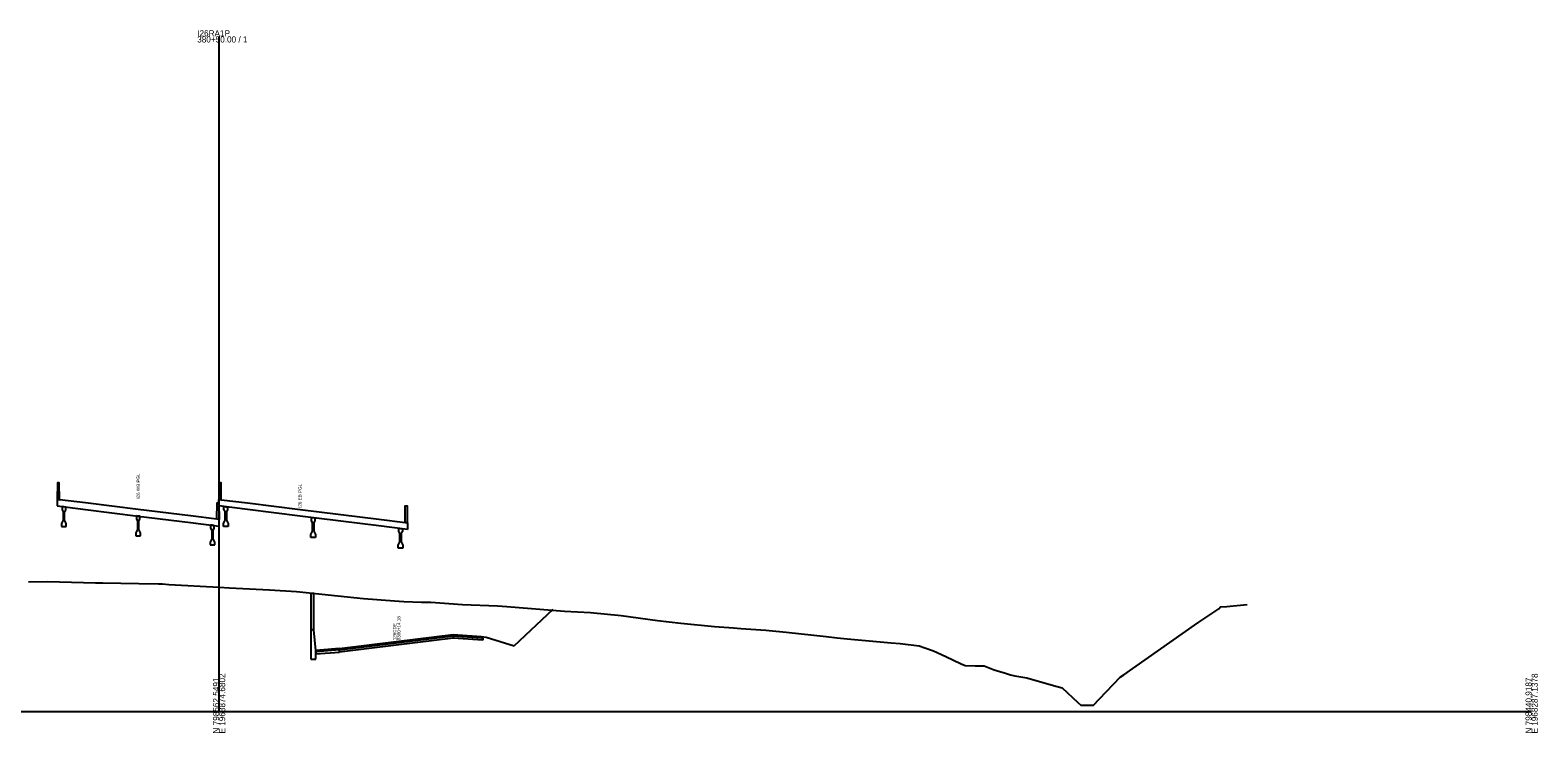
# Model space of a CAD drawing. Extents: x 1017 to 19997, y -1947 to 50737.
# Drawn here: x 14514 to 15203, y 30490 to 30812 of the extents above; entities that cross this region are included whole.
import ezdxf

# ---------------------------------------------------------------- set-up
doc = ezdxf.new("R2010")
doc.units = 0
for name, color, linetype in [('RD_GPK_XS_Cell', 7, 'Continuous'), ('RD_XS_Base', 7, 'Continuous'), ('RD_XS_ExGround', 7, 'Continuous'), ('RD_XS_Greenside', 7, 'Continuous'), ('RD_XS_MedBWall', 7, 'Continuous'), ('RD_XS_Pave', 7, 'Continuous'), ('RD_XS_PaveOvlay', 7, 'Continuous'), ('RD_XS_TieSlope', 7, 'Continuous'), ('RD_XS_TX_Notes', 7, 'Continuous')]:
    doc.layers.add(name, color=color, linetype=linetype)

msp = doc.modelspace()

# ---------------------------------------------------------------- linework, layer by layer
at = {"layer": 'RD_GPK_XS_Cell'}
for p, q in [((14600, 30500), (14600, 30808.75)), ((14000, 30500), (14600, 30500)), ((14600, 30500), (15200, 30500))]:
    msp.add_line(p, q, dxfattribs=at)
at = {"layer": 'RD_XS_Base'}
for points in [[(14706.99, 30533.61), (14680.99, 30530.42), (14654.99, 30527.24)], [(14706.99, 30534.61), (14706.99, 30533.61)], [(14706.99, 30534.61), (14719.98, 30533.71), (14720.52, 30533.67)], [(14720.52, 30532.67), (14706.99, 30533.61)], [(14720.52, 30533.67), (14720.52, 30532.67)], [(14654.99, 30528.24), (14644.16, 30527.39)], [(14644.16, 30527.39), (14644.16, 30526.39)], [(14644.16, 30526.39), (14654.99, 30527.24)], [(14654.99, 30527.24), (14654.99, 30528.24)]]:
    msp.add_lwpolyline(points, dxfattribs=at)
at = {"layer": 'RD_XS_ExGround'}
msp.add_lwpolyline([(14512.87, 30559.42), (14521.51, 30559.47), (14543.51, 30558.87), (14546.89, 30558.83), (14563.24, 30558.59), (14572.28, 30558.49), (14574.15, 30558.39), (14576.99, 30558.2), (14600, 30556.88), (14604.78, 30556.61), (14623.04, 30555.77), (14635.42, 30554.9), (14654.26, 30552.88), (14666.05, 30551.67), (14680.14, 30550.65), (14684.42, 30550.29), (14692.58, 30550.03), (14696.75, 30550), (14711.24, 30549.06), (14727.33, 30548.33), (14731.53, 30548.05), (14757.96, 30545.97), (14769.71, 30545.28), (14783.79, 30543.98), (14800.48, 30541.73), (14811, 30540.49), (14826.44, 30538.98), (14835.21, 30538.27), (14838.53, 30537.98), (14849.87, 30537.24), (14851.48, 30537.11), (14859.22, 30536.29), (14877.53, 30534.35), (14882.54, 30533.8), (14887.09, 30533.29), (14907.28, 30531.4), (14911.35, 30531.15), (14919.97, 30530.04), (14922.56, 30529.21), (14926.65, 30527.8), (14932.26, 30525.19), (14939.25, 30521.82), (14941.07, 30521.09), (14945.59, 30520.98), (14949.8, 30520.92), (14954.38, 30519.15), (14959.52, 30517.62), (14961.7, 30516.91), (14963.75, 30516.34), (14969.17, 30515.46), (14981.37, 30512.01), (14985.38, 30510.86), (14992.49, 30504.11), (14993.9, 30502.91), (14999.11, 30502.94), (14999.73, 30502.95), (15002.5, 30505.81), (15011.93, 30515.7), (15013.58, 30516.85), (15045.9, 30539.54), (15047.83, 30540.91), (15057.06, 30546.97), (15057.77, 30547.86), (15060.61, 30548.13), (15070.01, 30549.06)], dxfattribs=at)
at = {"layer": 'RD_XS_Greenside'}
for points in [[(14719.98, 30534.35), (14722.12, 30534.03)], [(14722.12, 30534.03), (14734.94, 30530.09)]]:
    msp.add_lwpolyline(points, dxfattribs=at)
at = {"layer": 'RD_XS_MedBWall'}
for points in [[(14643.34, 30554.06), (14641.99, 30554.07)], [(14641.99, 30554.07), (14641.99, 30524.01)], [(14643.34, 30537.35), (14643.34, 30554.06)], [(14644.16, 30528.02), (14643.34, 30537.35), (14641.99, 30537.35)], [(14641.99, 30537.35), (14641.99, 30524.01)], [(14644.16, 30528.02), (14643.34, 30537.35)], [(14644.16, 30524.02), (14644.16, 30528.02)], [(14641.99, 30524.01), (14644.16, 30524.02)]]:
    msp.add_lwpolyline(points, dxfattribs=at)
at = {"layer": 'RD_XS_Pave'}
for points in [[(14706.99, 30534.93), (14680.99, 30531.74), (14654.99, 30528.55)], [(14654.99, 30528.24), (14680.99, 30531.42), (14706.99, 30534.61)], [(14706.99, 30534.61), (14706.99, 30534.93)], [(14706.99, 30534.93), (14719.98, 30534.03)], [(14719.98, 30533.71), (14706.99, 30534.61)], [(14719.98, 30534.03), (14719.98, 30533.71)], [(14654.99, 30528.55), (14644.16, 30527.7)], [(14644.16, 30527.7), (14644.16, 30527.39)], [(14654.99, 30528.55), (14654.99, 30528.24)]]:
    msp.add_lwpolyline(points, dxfattribs=at)
at = {"layer": 'RD_XS_PaveOvlay'}
for points in [[(14527, 30596.9), (14526.92, 30604.69), (14526.08, 30604.69), (14526, 30597.03)], [(14601, 30596.9), (14600.92, 30604.69), (14600.08, 30604.69), (14600, 30597.03)], [(14600.08, 30587.84), (14599, 30587.98), (14587, 30589.46), (14563, 30592.44), (14539, 30595.42), (14527, 30596.9), (14525.92, 30597.04)], [(14525.92, 30597.04), (14525.92, 30594.04)], [(14525.92, 30594.04), (14539, 30592.42), (14563, 30589.44), (14587, 30586.46), (14600.08, 30584.84)], [(14526, 30597.03), (14527, 30596.9)], [(14599, 30587.98), (14599.08, 30595.52), (14599.92, 30595.52), (14600, 30587.85)], [(14599.92, 30594.04), (14599.92, 30597.04)], [(14599.92, 30597.04), (14601, 30596.9), (14613, 30595.42), (14637, 30592.44), (14673, 30587.98), (14685, 30586.49), (14686.08, 30586.35)], [(14686.08, 30583.35), (14673, 30584.98), (14637, 30589.44), (14613, 30592.42), (14599.92, 30594.04)], [(14600, 30597.03), (14601, 30596.9)], [(14685, 30586.49), (14685.08, 30594.03), (14685.92, 30594.03), (14686, 30586.36)], [(14528.71, 30587.48), (14527.96, 30585.98)], [(14529.88, 30593.55), (14529.04, 30593.65), (14528.21, 30593.75)], [(14528.21, 30593.75), (14528.21, 30592.32)], [(14528.21, 30592.32), (14528.71, 30591.32)], [(14528.71, 30591.32), (14528.71, 30587.48)], [(14529.38, 30591.32), (14529.88, 30592.32)], [(14529.38, 30587.48), (14529.38, 30591.32)], [(14530.13, 30585.98), (14529.38, 30587.48)], [(14529.88, 30592.32), (14529.88, 30593.55)], [(14563.83, 30589.34), (14563, 30589.44), (14562.17, 30589.54)], [(14562.17, 30589.54), (14562.17, 30588.11)], [(14562.17, 30588.11), (14562.67, 30587.11)], [(14562.67, 30587.11), (14562.67, 30583.27)], [(14563.33, 30587.11), (14563.83, 30588.11)], [(14563.33, 30583.27), (14563.33, 30587.11)], [(14563.83, 30588.11), (14563.83, 30589.34)], [(14600, 30587.85), (14599, 30587.98)], [(14600.08, 30584.84), (14600.08, 30587.84)], [(14601.96, 30585.98), (14602.71, 30587.48)], [(14602.21, 30592.32), (14602.21, 30593.75)], [(14602.21, 30593.75), (14603.04, 30593.65), (14603.88, 30593.55)], [(14602.71, 30591.32), (14602.21, 30592.32)], [(14602.71, 30587.48), (14602.71, 30591.32)], [(14603.88, 30592.32), (14603.38, 30591.32)], [(14603.38, 30591.32), (14603.38, 30587.48)], [(14603.38, 30587.48), (14604.13, 30585.98)], [(14603.88, 30593.55), (14603.88, 30592.32)], [(14642.17, 30587.36), (14642.17, 30588.8)], [(14642.17, 30588.8), (14643, 30588.7), (14643.83, 30588.59)], [(14642.67, 30586.36), (14642.17, 30587.36)], [(14643.83, 30587.36), (14643.33, 30586.36)], [(14643.83, 30588.59), (14643.83, 30587.36)], [(14527.96, 30585.98), (14527.96, 30584.65)], [(14527.96, 30584.65), (14529.04, 30584.65), (14530.13, 30584.65)], [(14530.13, 30584.65), (14530.13, 30585.98)], [(14562.67, 30583.27), (14561.92, 30581.77)], [(14561.92, 30581.77), (14561.92, 30580.44)], [(14561.92, 30580.44), (14563, 30580.44), (14564.08, 30580.44)], [(14564.08, 30581.77), (14563.33, 30583.27)], [(14564.08, 30580.44), (14564.08, 30581.77)], [(14597.79, 30585.13), (14596.96, 30585.23), (14596.13, 30585.33)], [(14596.13, 30585.33), (14596.13, 30583.9)], [(14596.13, 30583.9), (14596.63, 30582.9)], [(14596.63, 30582.9), (14596.63, 30579.06)], [(14597.29, 30582.9), (14597.79, 30583.9)], [(14597.29, 30579.06), (14597.29, 30582.9)], [(14597.79, 30583.9), (14597.79, 30585.13)], [(14601.96, 30584.65), (14601.96, 30585.98)], [(14604.13, 30584.65), (14603.04, 30584.65), (14601.96, 30584.65)], [(14604.13, 30585.98), (14604.13, 30584.65)], [(14641.92, 30581.03), (14642.67, 30582.53)], [(14641.92, 30579.7), (14641.92, 30581.03)], [(14642.67, 30582.53), (14642.67, 30586.36)], [(14643.33, 30586.36), (14643.33, 30582.53)], [(14643.33, 30582.53), (14644.08, 30581.03)], [(14644.08, 30581.03), (14644.08, 30579.7)], [(14682.13, 30583.84), (14682.96, 30583.74), (14683.79, 30583.64)], [(14682.13, 30582.41), (14682.13, 30583.84)], [(14682.63, 30581.41), (14682.13, 30582.41)], [(14682.63, 30577.57), (14682.63, 30581.41)], [(14683.79, 30582.41), (14683.29, 30581.41)], [(14683.29, 30581.41), (14683.29, 30577.57)], [(14683.79, 30583.64), (14683.79, 30582.41)], [(14686, 30586.36), (14685, 30586.49)], [(14686.08, 30586.35), (14686.08, 30583.35)], [(14596.63, 30579.06), (14595.88, 30577.56)], [(14595.88, 30577.56), (14595.88, 30576.23)], [(14595.88, 30576.23), (14596.96, 30576.23), (14598.04, 30576.23)], [(14598.04, 30577.56), (14597.29, 30579.06)], [(14598.04, 30576.23), (14598.04, 30577.56)], [(14644.08, 30579.7), (14643, 30579.7), (14641.92, 30579.7)], [(14681.88, 30576.07), (14682.63, 30577.57)], [(14681.88, 30574.74), (14681.88, 30576.07)], [(14684.04, 30574.74), (14682.96, 30574.74), (14681.88, 30574.74)], [(14683.29, 30577.57), (14684.04, 30576.07)], [(14684.04, 30576.07), (14684.04, 30574.74)], [(14654.99, 30528.87), (14680.99, 30532.06), (14706.99, 30535.25)], [(14706.99, 30535.25), (14706.99, 30534.93)], [(14706.99, 30535.25), (14719.98, 30534.35)], [(14719.98, 30534.35), (14719.98, 30534.03)], [(14654.99, 30528.87), (14644.16, 30528.02)], [(14644.16, 30528.02), (14644.16, 30527.7)], [(14654.99, 30528.55), (14654.99, 30528.87)]]:
    msp.add_lwpolyline(points, dxfattribs=at)
at = {"layer": 'RD_XS_TieSlope'}
msp.add_lwpolyline([(14734.94, 30530.09), (14752.7, 30546.8)], dxfattribs=at)

# ---------------------------------------------------------------- texts
at = {"layer": 'RD_GPK_XS_Cell'}
for s, p in [('380+50.00 / 1', (14590, 30805.95)), ('I26RA1P', (14590, 30808.75))]:
    msp.add_text(s, height=2.8, dxfattribs=at).set_placement(p)
for s, p in [('N 798562.5491', (14600, 30490)), ('E 1968874.6802', (14602.8, 30490)), ('N 798440.9187', (15200, 30490)), ('E 1968287.1378', (15202.8, 30490))]:
    msp.add_text(s, height=2.8, rotation=90, dxfattribs=at).set_placement(p)
at = {"layer": 'RD_XS_TX_Notes'}
for s, p in [('I26 WB PGL', (14563.75, 30597.38)), ('I26 EB PGL', (14637.75, 30593.17)), (' 126CDE', (14680.96, 30532.06)), (' 8380+14.18', (14682.91, 30532.06))]:
    msp.add_text(s, height=1.5, rotation=90, dxfattribs=at).set_placement(p)

doc.saveas('drawing.dxf')
